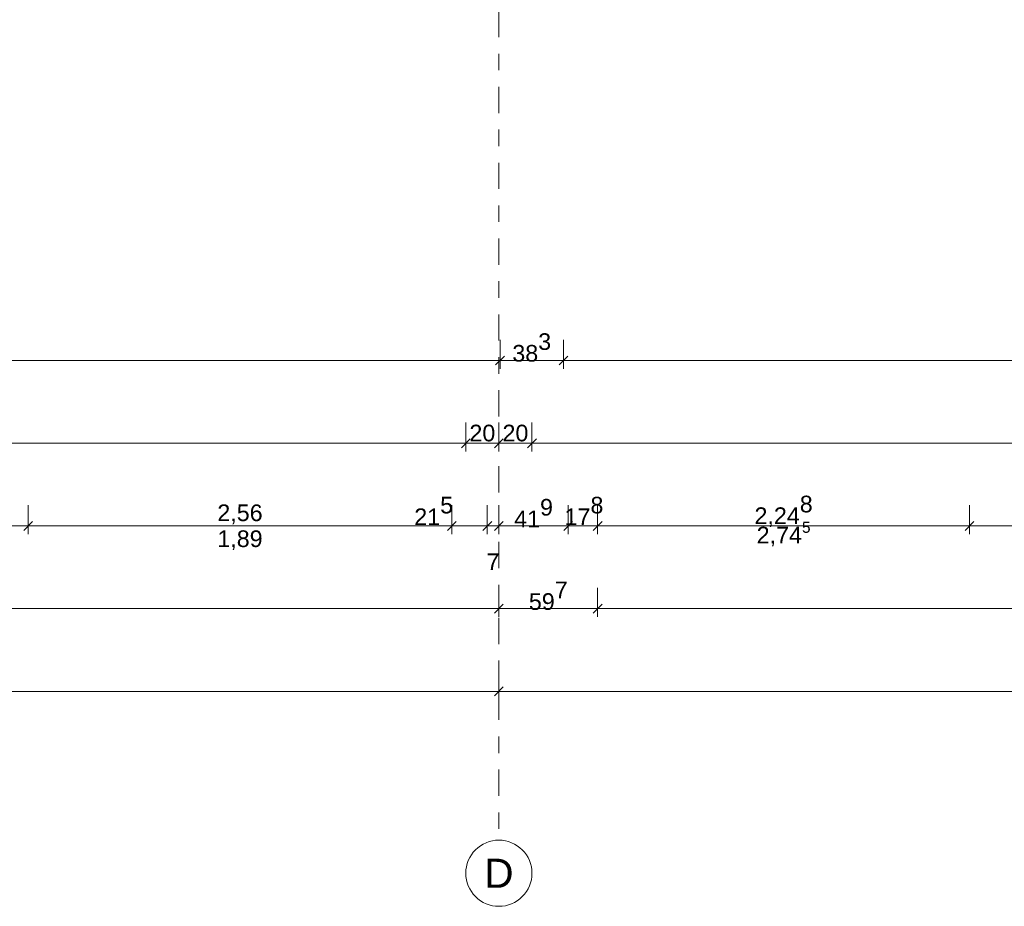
# Model space of a CAD drawing. Header units: metres. Extents: x -180 to 4, y -50 to 6.
# Tile 614 of 656: x -28.07 to -22.12, y -46.57 to -41.21. Entities that reach past the tile are written whole.
import ezdxf

# ---------------------------------------------------------------- set-up
doc = ezdxf.new("R2010")
doc.units = ezdxf.units.M
doc.header["$LTSCALE"] = 0.05
doc.header["$PDMODE"] = 1
doc.header["$PDSIZE"] = -2
doc.linetypes.add('Linienart-53', pattern=[5.291531, 3.175, -1.058062, 0.352704, -0.705764])
doc.layers.get('0').update_dxf_attribs({"lineweight": 25})
doc.layers.add('70 -71 Achsen- 1 Gebäudeachsen', color=7, linetype='Linienart-53', lineweight=18)
doc.layers.add('Keine', color=7, linetype='Continuous', lineweight=9)
doc.layers.add('70 -76 Bemaßung- 2 Allgemein', color=7, linetype='Continuous', lineweight=5, true_color=0x6666cc)
doc.styles.add('Arial', font='arial.ttf')
doc.dimstyles.new('k+k 1_50', dxfattribs={"dimtxt": 0.100689, "dimasz": 0.05302, "dimexe": 0.05, "dimexo": 0.15, "dimgap": 0.01, "dimtad": 1, "dimdec": 3, "dimtxsty": 'Arial', "dimblk": 'VW_SLASH', "dimblk1": 'VW_SLASH', "dimblk2": 'VW_SLASH', "dimcen": 0, "dimdle": 0.05, "dimadec": 3, "dimazin": 0, "dimtfac": 0.75, "dimtdec": 3, "dimtix": 1, "dimtmove": 0, "dimatfit": 0, "dimldrblk": 'VW_SLASH-1', "dimfxl": 0.125, "dimfxlon": 1, "dimfrac": 2, "dimtolj": 1, "dimarcsym": 0})

# ---------------------------------------------------------------- blocks, each defined once
blk = doc.blocks.new('VW_SLASH')
at = {"color": 0, "linetype": 'ByBlock', "lineweight": -2, "transparency": 16777216}
blk.add_line((0.94, 0), (-1, 0), dxfattribs=at)
at = {"color": 0, "lineweight": 20, "transparency": 16777216, "flags": 128}
blk.add_lwpolyline([(0.5, 0.5), (-0.5, -0.5)], dxfattribs=at)
blk = doc.blocks.new('*D9781')
at = {"layer": '70 -76 Bemaßung- 2 Allgemein', "color": 0, "lineweight": -2}
for p, q in [((-33.346, -43.147), (-33.346, -43.322)), ((-25.164, -43.147), (-25.164, -43.322)), ((-25.217, -43.272), (-33.293, -43.272))]:
    blk.add_line(p, q, dxfattribs=at)
at = {"layer": 'Defpoints', "color": 0}
for p in [(-33.346, -30.997), (-25.164, -30.997), (-33.346, -43.272)]:
    blk.add_point(p, dxfattribs=at)
at = {"layer": '70 -76 Bemaßung- 2 Allgemein', "color": 0, "lineweight": -2, "xscale": 0.05302001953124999, "yscale": 0.05302001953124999, "zscale": 0.05302001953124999, "rotation": 180}
blk.add_blockref('VW_SLASH', (-33.346, -43.272), dxfattribs=at)
at = {"layer": '70 -76 Bemaßung- 2 Allgemein', "color": 0, "lineweight": -2, "xscale": 0.05302001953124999, "yscale": 0.05302001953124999, "zscale": 0.05302001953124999}
blk.add_blockref('VW_SLASH', (-25.164, -43.272), dxfattribs=at)
at = {"layer": '70 -76 Bemaßung- 2 Allgemein', "color": 0, "insert": (-29.255, -43.1848), "char_height": 0.100689, "attachment_point": 5, "style": 'Arial'}
blk.add_mtext('\\A1;8,18\\S2^ ;', dxfattribs=at)
blk = doc.blocks.new('VW_SLASH-1')
at = {"color": 0, "linetype": 'ByBlock', "lineweight": -2, "transparency": 16777216}
blk.add_line((0.94, 0), (-1, 0), dxfattribs=at)
at = {"color": 0, "lineweight": 5, "transparency": 16777216, "flags": 128}
blk.add_lwpolyline([(0.5, 0.5), (-0.5, -0.5)], dxfattribs=at)
blk = doc.blocks.new('*D9782')
at = {"layer": '70 -76 Bemaßung- 2 Allgemein', "color": 0, "lineweight": -2}
for p, q in [((-25.164, -43.147), (-25.164, -43.322)), ((-24.781, -43.147), (-24.781, -43.322)), ((-24.834, -43.272), (-25.111, -43.272))]:
    blk.add_line(p, q, dxfattribs=at)
at = {"layer": 'Defpoints', "color": 0}
for p in [(-25.164, -30.997), (-24.781, -31.587), (-25.164, -43.272)]:
    blk.add_point(p, dxfattribs=at)
at = {"layer": '70 -76 Bemaßung- 2 Allgemein', "color": 0, "lineweight": -2, "xscale": 0.05302001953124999, "yscale": 0.05302001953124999, "zscale": 0.05302001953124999, "rotation": 180}
blk.add_blockref('VW_SLASH', (-25.164, -43.272), dxfattribs=at)
at = {"layer": '70 -76 Bemaßung- 2 Allgemein', "color": 0, "lineweight": -2, "xscale": 0.05302001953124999, "yscale": 0.05302001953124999, "zscale": 0.05302001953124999}
blk.add_blockref('VW_SLASH', (-24.781, -43.272), dxfattribs=at)
at = {"layer": '70 -76 Bemaßung- 2 Allgemein', "color": 0, "insert": (-24.9725, -43.193), "char_height": 0.100689, "attachment_point": 5, "style": 'Arial'}
blk.add_mtext('\\A1;38\\S3^ ;', dxfattribs=at)
blk = doc.blocks.new('*D9783')
at = {"layer": '70 -76 Bemaßung- 2 Allgemein', "color": 0, "lineweight": -2}
for p, q in [((-24.781, -43.147), (-24.781, -43.322)), ((-16.996, -43.147), (-16.996, -43.322)), ((-17.049, -43.272), (-24.728, -43.272))]:
    blk.add_line(p, q, dxfattribs=at)
at = {"layer": 'Defpoints', "color": 0}
for p in [(-16.996, -19.747), (-24.781, -31.587), (-24.781, -43.272)]:
    blk.add_point(p, dxfattribs=at)
at = {"layer": '70 -76 Bemaßung- 2 Allgemein', "color": 0, "lineweight": -2, "xscale": 0.05302001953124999, "yscale": 0.05302001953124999, "zscale": 0.05302001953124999, "rotation": 180}
blk.add_blockref('VW_SLASH', (-24.781, -43.272), dxfattribs=at)
at = {"layer": '70 -76 Bemaßung- 2 Allgemein', "color": 0, "lineweight": -2, "xscale": 0.05302001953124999, "yscale": 0.05302001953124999, "zscale": 0.05302001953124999}
blk.add_blockref('VW_SLASH', (-16.996, -43.272), dxfattribs=at)
at = {"layer": '70 -76 Bemaßung- 2 Allgemein', "color": 0, "insert": (-20.8885, -43.1848), "char_height": 0.100689, "attachment_point": 5, "style": 'Arial'}
blk.add_mtext('\\A1;7,78\\S5^ ;', dxfattribs=at)
blk = doc.blocks.new('Gruppe-9260')
at = {"layer": '70 -76 Bemaßung- 2 Allgemein', "insert": (-26.736, -44.2987), "char_height": 0.10069, "width": 0.455, "attachment_point": 2, "line_spacing_factor": 0.96878, "style": 'Arial'}
blk.add_mtext('1,89', dxfattribs=at)
blk = doc.blocks.new('Gruppe-9289')
at = {"layer": '70 -76 Bemaßung- 2 Allgemein', "insert": (-23.45, -44.2462), "char_height": 0.100689, "width": 0.455, "attachment_point": 2, "line_spacing_factor": 0.96878, "style": 'Arial'}
blk.add_mtext('\\A1;2,74{\\H0.6667x;\\S5^ ;}', dxfattribs=at)
blk = doc.blocks.new('*D10990')
at = {"layer": '70 -76 Bemaßung- 2 Allgemein', "color": 0, "lineweight": -2}
for p, q in [((-33.421, -45.147), (-33.421, -45.322)), ((-25.171, -45.147), (-25.171, -45.322)), ((-25.224, -45.272), (-33.368, -45.272))]:
    blk.add_line(p, q, dxfattribs=at)
at = {"layer": 'Defpoints', "color": 0}
for p in [(-33.421, -42.294), (-25.171, -42.294), (-33.421, -45.272)]:
    blk.add_point(p, dxfattribs=at)
at = {"layer": '70 -76 Bemaßung- 2 Allgemein', "color": 0, "lineweight": -2, "xscale": 0.05302001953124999, "yscale": 0.05302001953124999, "zscale": 0.05302001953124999, "rotation": 180}
blk.add_blockref('VW_SLASH', (-33.421, -45.272), dxfattribs=at)
at = {"layer": '70 -76 Bemaßung- 2 Allgemein', "color": 0, "lineweight": -2, "xscale": 0.05302001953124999, "yscale": 0.05302001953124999, "zscale": 0.05302001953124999}
blk.add_blockref('VW_SLASH', (-25.171, -45.272), dxfattribs=at)
at = {"layer": '70 -76 Bemaßung- 2 Allgemein', "color": 0, "insert": (-29.296, -45.2016), "char_height": 0.10069, "attachment_point": 5, "style": 'Arial'}
blk.add_mtext('\\A1;8,25', dxfattribs=at)
blk = doc.blocks.new('*D10991')
at = {"layer": '70 -76 Bemaßung- 2 Allgemein', "color": 0, "lineweight": -2}
for p, q in [((-25.171, -45.147), (-25.171, -45.322)), ((-16.921, -45.147), (-16.921, -45.322)), ((-16.974, -45.272), (-25.118, -45.272))]:
    blk.add_line(p, q, dxfattribs=at)
at = {"layer": 'Defpoints', "color": 0}
for p in [(-25.171, -42.294), (-16.921, -42.294), (-25.171, -45.272)]:
    blk.add_point(p, dxfattribs=at)
at = {"layer": '70 -76 Bemaßung- 2 Allgemein', "color": 0, "lineweight": -2, "xscale": 0.05302001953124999, "yscale": 0.05302001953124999, "zscale": 0.05302001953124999, "rotation": 180}
blk.add_blockref('VW_SLASH', (-25.171, -45.272), dxfattribs=at)
at = {"layer": '70 -76 Bemaßung- 2 Allgemein', "color": 0, "lineweight": -2, "xscale": 0.05302001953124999, "yscale": 0.05302001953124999, "zscale": 0.05302001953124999}
blk.add_blockref('VW_SLASH', (-16.921, -45.272), dxfattribs=at)
at = {"layer": '70 -76 Bemaßung- 2 Allgemein', "color": 0, "insert": (-21.046, -45.2016), "char_height": 0.10069, "attachment_point": 5, "style": 'Arial'}
blk.add_mtext('\\A1;8,25', dxfattribs=at)
blk = doc.blocks.new('*D11033')
at = {"layer": '70 -76 Bemaßung- 2 Allgemein', "color": 0, "lineweight": -2}
for p, q in [((-49.921, -44.647), (-49.921, -44.822)), ((-25.171, -44.647), (-25.171, -44.822)), ((-25.224, -44.772), (-49.868, -44.772))]:
    blk.add_line(p, q, dxfattribs=at)
at = {"layer": 'Defpoints', "color": 0}
for p in [(-49.921, -41.794), (-25.171, -41.794), (-49.921, -44.772)]:
    blk.add_point(p, dxfattribs=at)
at = {"layer": '70 -76 Bemaßung- 2 Allgemein', "color": 0, "lineweight": -2, "xscale": 0.05302001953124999, "yscale": 0.05302001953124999, "zscale": 0.05302001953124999, "rotation": 180}
blk.add_blockref('VW_SLASH', (-49.921, -44.772), dxfattribs=at)
at = {"layer": '70 -76 Bemaßung- 2 Allgemein', "color": 0, "lineweight": -2, "xscale": 0.05302001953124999, "yscale": 0.05302001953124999, "zscale": 0.05302001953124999}
blk.add_blockref('VW_SLASH', (-25.171, -44.772), dxfattribs=at)
at = {"layer": '70 -76 Bemaßung- 2 Allgemein', "color": 0, "insert": (-37.546, -44.7016), "char_height": 0.10069, "attachment_point": 5, "style": 'Arial'}
blk.add_mtext('\\A1;24,75', dxfattribs=at)
blk = doc.blocks.new('*D11034')
at = {"layer": '70 -76 Bemaßung- 2 Allgemein', "color": 0, "lineweight": -2}
for p, q in [((-25.171, -44.647), (-25.171, -44.822)), ((-24.574, -44.647), (-24.574, -44.822)), ((-24.627, -44.772), (-25.118, -44.772))]:
    blk.add_line(p, q, dxfattribs=at)
at = {"layer": 'Defpoints', "color": 0}
for p in [(-24.574, -31.147), (-25.171, -41.794), (-25.171, -44.772)]:
    blk.add_point(p, dxfattribs=at)
at = {"layer": '70 -76 Bemaßung- 2 Allgemein', "color": 0, "lineweight": -2, "xscale": 0.05302001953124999, "yscale": 0.05302001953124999, "zscale": 0.05302001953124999, "rotation": 180}
blk.add_blockref('VW_SLASH', (-25.171, -44.772), dxfattribs=at)
at = {"layer": '70 -76 Bemaßung- 2 Allgemein', "color": 0, "lineweight": -2, "xscale": 0.05302001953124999, "yscale": 0.05302001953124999, "zscale": 0.05302001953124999}
blk.add_blockref('VW_SLASH', (-24.574, -44.772), dxfattribs=at)
at = {"layer": '70 -76 Bemaßung- 2 Allgemein', "color": 0, "insert": (-24.8725, -44.6947), "char_height": 0.100689, "attachment_point": 5, "style": 'Arial'}
blk.add_mtext('\\A1;59\\S7^ ;', dxfattribs=at)
blk = doc.blocks.new('*D11035')
at = {"layer": '70 -76 Bemaßung- 2 Allgemein', "color": 0, "lineweight": -2}
for p, q in [((-24.574, -44.647), (-24.574, -44.822)), ((-0.421, -44.647), (-0.421, -44.822)), ((-0.474, -44.772), (-24.521, -44.772))]:
    blk.add_line(p, q, dxfattribs=at)
at = {"layer": 'Defpoints', "color": 0}
for p in [(-24.574, -31.147), (-0.421, -41.794), (-24.574, -44.772)]:
    blk.add_point(p, dxfattribs=at)
at = {"layer": '70 -76 Bemaßung- 2 Allgemein', "color": 0, "lineweight": -2, "xscale": 0.05302001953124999, "yscale": 0.05302001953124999, "zscale": 0.05302001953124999, "rotation": 180}
blk.add_blockref('VW_SLASH', (-24.574, -44.772), dxfattribs=at)
at = {"layer": '70 -76 Bemaßung- 2 Allgemein', "color": 0, "lineweight": -2, "xscale": 0.05302001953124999, "yscale": 0.05302001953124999, "zscale": 0.05302001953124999}
blk.add_blockref('VW_SLASH', (-0.421, -44.772), dxfattribs=at)
at = {"layer": '70 -76 Bemaßung- 2 Allgemein', "color": 0, "insert": (-12.4975, -44.6839), "char_height": 0.100689, "attachment_point": 5, "style": 'Arial'}
blk.add_mtext('\\A1;24,15\\S3^ ;', dxfattribs=at)
blk = doc.blocks.new('*D11296')
at = {"layer": '70 -76 Bemaßung- 2 Allgemein', "color": 0, "lineweight": -2}
for p, q in [((-30.576, -44.147), (-30.576, -44.322)), ((-28.016, -44.147), (-28.016, -44.322)), ((-28.069, -44.272), (-30.523, -44.272))]:
    blk.add_line(p, q, dxfattribs=at)
at = {"layer": 'Defpoints', "color": 0}
for p in [(-30.576, -31.297), (-28.016, -31.297), (-30.576, -44.272)]:
    blk.add_point(p, dxfattribs=at)
at = {"layer": '70 -76 Bemaßung- 2 Allgemein', "color": 0, "lineweight": -2, "xscale": 0.05302001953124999, "yscale": 0.05302001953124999, "zscale": 0.05302001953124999}
for p, rotation in [((-30.576, -44.272), 179.9999999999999), ((-28.016, -44.272), 359.9999999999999)]:
    blk.add_blockref('VW_SLASH', p, dxfattribs=dict(at, rotation=rotation))
at = {"layer": '70 -76 Bemaßung- 2 Allgemein', "color": 0, "insert": (-29.296, -44.2016), "char_height": 0.10069, "attachment_point": 5, "style": 'Arial'}
blk.add_mtext('\\A1;2,56', dxfattribs=at)
blk = doc.blocks.new('*D11297')
at = {"layer": '70 -76 Bemaßung- 2 Allgemein', "color": 0, "lineweight": -2}
for p, q in [((-28.016, -44.147), (-28.016, -44.322)), ((-25.456, -44.147), (-25.456, -44.322)), ((-25.509, -44.272), (-27.963, -44.272))]:
    blk.add_line(p, q, dxfattribs=at)
at = {"layer": 'Defpoints', "color": 0}
for p in [(-25.456, -30.997), (-28.016, -31.297), (-28.016, -44.272)]:
    blk.add_point(p, dxfattribs=at)
at = {"layer": '70 -76 Bemaßung- 2 Allgemein', "color": 0, "lineweight": -2, "xscale": 0.05302001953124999, "yscale": 0.05302001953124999, "zscale": 0.05302001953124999, "rotation": 180}
blk.add_blockref('VW_SLASH', (-28.016, -44.272), dxfattribs=at)
at = {"layer": '70 -76 Bemaßung- 2 Allgemein', "color": 0, "lineweight": -2, "xscale": 0.05302001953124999, "yscale": 0.05302001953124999, "zscale": 0.05302001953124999}
blk.add_blockref('VW_SLASH', (-25.456, -44.272), dxfattribs=at)
at = {"layer": '70 -76 Bemaßung- 2 Allgemein', "color": 0, "insert": (-26.736, -44.2016), "char_height": 0.10069, "attachment_point": 5, "style": 'Arial'}
blk.add_mtext('\\A1;2,56', dxfattribs=at)
blk = doc.blocks.new('*D11298')
at = {"layer": '70 -76 Bemaßung- 2 Allgemein', "color": 0, "lineweight": -2}
for p, q in [((-25.456, -44.147), (-25.456, -44.322)), ((-25.241, -44.147), (-25.241, -44.322)), ((-25.509, -44.272), (-25.562, -44.272)), ((-25.241, -44.272), (-25.456, -44.272)), ((-25.188, -44.272), (-25.135, -44.272))]:
    blk.add_line(p, q, dxfattribs=at)
at = {"layer": 'Defpoints', "color": 0}
for p in [(-25.456, -30.997), (-25.241, -31.794), (-25.456, -44.272)]:
    blk.add_point(p, dxfattribs=at)
at = {"layer": '70 -76 Bemaßung- 2 Allgemein', "color": 0, "lineweight": -2, "xscale": 0.05302001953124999, "yscale": 0.05302001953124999, "zscale": 0.05302001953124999}
blk.add_blockref('VW_SLASH', (-25.456, -44.272), dxfattribs=at)
at = {"layer": '70 -76 Bemaßung- 2 Allgemein', "color": 0, "lineweight": -2, "xscale": 0.05302001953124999, "yscale": 0.05302001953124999, "zscale": 0.05302001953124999, "rotation": 180}
blk.add_blockref('VW_SLASH', (-25.241, -44.272), dxfattribs=at)
at = {"layer": '70 -76 Bemaßung- 2 Allgemein', "color": 0, "insert": (-25.565, -44.1811), "char_height": 0.100689, "attachment_point": 5, "style": 'Arial'}
blk.add_mtext('\\A1;21\\S5^ ;', dxfattribs=at)
blk = doc.blocks.new('*D11299')
at = {"layer": '70 -76 Bemaßung- 2 Allgemein', "color": 0, "lineweight": -2}
for p, q in [((-25.241, -44.147), (-25.241, -44.322)), ((-25.171, -44.147), (-25.171, -44.322)), ((-25.294, -44.272), (-25.347, -44.272)), ((-25.171, -44.272), (-25.241, -44.272)), ((-25.118, -44.272), (-25.065, -44.272))]:
    blk.add_line(p, q, dxfattribs=at)
at = {"layer": 'Defpoints', "color": 0}
for p in [(-25.241, -31.794), (-25.171, -41.294), (-25.241, -44.272)]:
    blk.add_point(p, dxfattribs=at)
at = {"layer": '70 -76 Bemaßung- 2 Allgemein', "color": 0, "lineweight": -2, "xscale": 0.05302001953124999, "yscale": 0.05302001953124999, "zscale": 0.05302001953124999}
blk.add_blockref('VW_SLASH', (-25.241, -44.272), dxfattribs=at)
at = {"layer": '70 -76 Bemaßung- 2 Allgemein', "color": 0, "lineweight": -2, "xscale": 0.05302001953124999, "yscale": 0.05302001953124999, "zscale": 0.05302001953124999, "rotation": 180}
blk.add_blockref('VW_SLASH', (-25.171, -44.272), dxfattribs=at)
at = {"layer": '70 -76 Bemaßung- 2 Allgemein', "color": 0, "insert": (-25.206, -44.4881), "char_height": 0.10069, "attachment_point": 5, "style": 'Arial'}
blk.add_mtext('\\A1;7', dxfattribs=at)
blk = doc.blocks.new('*D11300')
at = {"layer": '70 -76 Bemaßung- 2 Allgemein', "color": 0, "lineweight": -2}
for p, q in [((-25.171, -44.147), (-25.171, -44.322)), ((-24.752, -44.147), (-24.752, -44.322)), ((-24.805, -44.272), (-25.118, -44.272))]:
    blk.add_line(p, q, dxfattribs=at)
at = {"layer": 'Defpoints', "color": 0}
for p in [(-24.752, -31.616), (-25.171, -41.294), (-25.171, -44.272)]:
    blk.add_point(p, dxfattribs=at)
at = {"layer": '70 -76 Bemaßung- 2 Allgemein', "color": 0, "lineweight": -2, "xscale": 0.05302001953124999, "yscale": 0.05302001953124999, "zscale": 0.05302001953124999, "rotation": 180}
blk.add_blockref('VW_SLASH', (-25.171, -44.272), dxfattribs=at)
at = {"layer": '70 -76 Bemaßung- 2 Allgemein', "color": 0, "lineweight": -2, "xscale": 0.05302001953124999, "yscale": 0.05302001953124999, "zscale": 0.05302001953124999}
blk.add_blockref('VW_SLASH', (-24.752, -44.272), dxfattribs=at)
at = {"layer": '70 -76 Bemaßung- 2 Allgemein', "color": 0, "insert": (-24.9615, -44.1939), "char_height": 0.100689, "attachment_point": 5, "style": 'Arial'}
blk.add_mtext('\\A1;41\\S9^ ;', dxfattribs=at)
blk = doc.blocks.new('*D11301')
at = {"layer": '70 -76 Bemaßung- 2 Allgemein', "color": 0, "lineweight": -2}
for p, q in [((-24.752, -44.147), (-24.752, -44.322)), ((-24.574, -44.147), (-24.574, -44.322)), ((-24.627, -44.272), (-24.699, -44.272))]:
    blk.add_line(p, q, dxfattribs=at)
at = {"layer": 'Defpoints', "color": 0}
for p in [(-24.574, -31.147), (-24.752, -31.616), (-24.752, -44.272)]:
    blk.add_point(p, dxfattribs=at)
at = {"layer": '70 -76 Bemaßung- 2 Allgemein', "color": 0, "lineweight": -2, "xscale": 0.05302001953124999, "yscale": 0.05302001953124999, "zscale": 0.05302001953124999, "rotation": 180}
blk.add_blockref('VW_SLASH', (-24.752, -44.272), dxfattribs=at)
at = {"layer": '70 -76 Bemaßung- 2 Allgemein', "color": 0, "lineweight": -2, "xscale": 0.05302001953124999, "yscale": 0.05302001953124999, "zscale": 0.05302001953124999}
blk.add_blockref('VW_SLASH', (-24.574, -44.272), dxfattribs=at)
at = {"layer": '70 -76 Bemaßung- 2 Allgemein', "color": 0, "insert": (-24.6566, -44.1811), "char_height": 0.100689, "attachment_point": 5, "style": 'Arial'}
blk.add_mtext('\\A1;17\\S8^ ;', dxfattribs=at)
blk = doc.blocks.new('*D11302')
at = {"layer": '70 -76 Bemaßung- 2 Allgemein', "color": 0, "lineweight": -2}
for p, q in [((-24.574, -44.147), (-24.574, -44.322)), ((-22.326, -44.147), (-22.326, -44.322)), ((-22.379, -44.272), (-24.521, -44.272))]:
    blk.add_line(p, q, dxfattribs=at)
at = {"layer": 'Defpoints', "color": 0}
for p in [(-22.326, -20.047), (-24.574, -31.147), (-24.574, -44.272)]:
    blk.add_point(p, dxfattribs=at)
at = {"layer": '70 -76 Bemaßung- 2 Allgemein', "color": 0, "lineweight": -2, "xscale": 0.05302001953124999, "yscale": 0.05302001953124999, "zscale": 0.05302001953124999, "rotation": 180}
blk.add_blockref('VW_SLASH', (-24.574, -44.272), dxfattribs=at)
at = {"layer": '70 -76 Bemaßung- 2 Allgemein', "color": 0, "lineweight": -2, "xscale": 0.05302001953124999, "yscale": 0.05302001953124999, "zscale": 0.05302001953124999}
blk.add_blockref('VW_SLASH', (-22.326, -44.272), dxfattribs=at)
at = {"layer": '70 -76 Bemaßung- 2 Allgemein', "color": 0, "insert": (-23.45, -44.1839), "char_height": 0.100689, "attachment_point": 5, "style": 'Arial'}
blk.add_mtext('\\A1;2,24\\S8^ ;', dxfattribs=at)
blk = doc.blocks.new('*D11303')
at = {"layer": '70 -76 Bemaßung- 2 Allgemein', "color": 0, "lineweight": -2}
for p, q in [((-22.326, -44.147), (-22.326, -44.322)), ((-19.766, -44.147), (-19.766, -44.322)), ((-19.819, -44.272), (-22.273, -44.272))]:
    blk.add_line(p, q, dxfattribs=at)
at = {"layer": 'Defpoints', "color": 0}
for p in [(-22.326, -20.047), (-19.766, -20.047), (-22.326, -44.272)]:
    blk.add_point(p, dxfattribs=at)
at = {"layer": '70 -76 Bemaßung- 2 Allgemein', "color": 0, "lineweight": -2, "xscale": 0.05302001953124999, "yscale": 0.05302001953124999, "zscale": 0.05302001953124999, "rotation": 180}
blk.add_blockref('VW_SLASH', (-22.326, -44.272), dxfattribs=at)
at = {"layer": '70 -76 Bemaßung- 2 Allgemein', "color": 0, "lineweight": -2, "xscale": 0.05302001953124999, "yscale": 0.05302001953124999, "zscale": 0.05302001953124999}
blk.add_blockref('VW_SLASH', (-19.766, -44.272), dxfattribs=at)
at = {"layer": '70 -76 Bemaßung- 2 Allgemein', "color": 0, "insert": (-21.046, -44.2016), "char_height": 0.10069, "attachment_point": 5, "style": 'Arial'}
blk.add_mtext('\\A1;2,56', dxfattribs=at)
blk = doc.blocks.new('*D11500')
at = {"layer": '70 -76 Bemaßung- 2 Allgemein', "color": 0, "lineweight": -2}
for p, q in [((-33.221, -43.647), (-33.221, -43.822)), ((-25.371, -43.647), (-25.371, -43.822)), ((-25.424, -43.772), (-33.168, -43.772))]:
    blk.add_line(p, q, dxfattribs=at)
at = {"layer": 'Defpoints', "color": 0}
for p in [(-33.221, -30.997), (-25.371, -30.997), (-33.221, -43.772)]:
    blk.add_point(p, dxfattribs=at)
at = {"layer": '70 -76 Bemaßung- 2 Allgemein', "color": 0, "lineweight": -2, "xscale": 0.05302001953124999, "yscale": 0.05302001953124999, "zscale": 0.05302001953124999, "rotation": 180}
blk.add_blockref('VW_SLASH', (-33.221, -43.772), dxfattribs=at)
at = {"layer": '70 -76 Bemaßung- 2 Allgemein', "color": 0, "lineweight": -2, "xscale": 0.05302001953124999, "yscale": 0.05302001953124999, "zscale": 0.05302001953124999}
blk.add_blockref('VW_SLASH', (-25.371, -43.772), dxfattribs=at)
at = {"layer": '70 -76 Bemaßung- 2 Allgemein', "color": 0, "insert": (-29.296, -43.7016), "char_height": 0.10069, "attachment_point": 5, "style": 'Arial'}
blk.add_mtext('\\A1;7,85', dxfattribs=at)
blk = doc.blocks.new('*D11501')
at = {"layer": '70 -76 Bemaßung- 2 Allgemein', "color": 0, "lineweight": -2}
for p, q in [((-25.371, -43.647), (-25.371, -43.822)), ((-25.171, -43.647), (-25.171, -43.822)), ((-25.224, -43.772), (-25.318, -43.772))]:
    blk.add_line(p, q, dxfattribs=at)
at = {"layer": 'Defpoints', "color": 0}
for p in [(-25.371, -30.997), (-25.171, -40.794), (-25.371, -43.772)]:
    blk.add_point(p, dxfattribs=at)
at = {"layer": '70 -76 Bemaßung- 2 Allgemein', "color": 0, "lineweight": -2, "xscale": 0.05302001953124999, "yscale": 0.05302001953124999, "zscale": 0.05302001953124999, "rotation": 180}
blk.add_blockref('VW_SLASH', (-25.371, -43.772), dxfattribs=at)
at = {"layer": '70 -76 Bemaßung- 2 Allgemein', "color": 0, "lineweight": -2, "xscale": 0.05302001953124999, "yscale": 0.05302001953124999, "zscale": 0.05302001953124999}
blk.add_blockref('VW_SLASH', (-25.171, -43.772), dxfattribs=at)
at = {"layer": '70 -76 Bemaßung- 2 Allgemein', "color": 0, "insert": (-25.271, -43.7106), "char_height": 0.10069, "attachment_point": 5, "style": 'Arial'}
blk.add_mtext('\\A1;20', dxfattribs=at)
blk = doc.blocks.new('*D11502')
at = {"layer": '70 -76 Bemaßung- 2 Allgemein', "color": 0, "lineweight": -2}
for p, q in [((-25.171, -43.647), (-25.171, -43.822)), ((-24.971, -43.647), (-24.971, -43.822)), ((-25.024, -43.772), (-25.118, -43.772))]:
    blk.add_line(p, q, dxfattribs=at)
at = {"layer": 'Defpoints', "color": 0}
for p in [(-24.971, -30.997), (-25.171, -40.794), (-25.171, -43.772)]:
    blk.add_point(p, dxfattribs=at)
at = {"layer": '70 -76 Bemaßung- 2 Allgemein', "color": 0, "lineweight": -2, "xscale": 0.05302001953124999, "yscale": 0.05302001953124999, "zscale": 0.05302001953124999, "rotation": 180}
blk.add_blockref('VW_SLASH', (-25.171, -43.772), dxfattribs=at)
at = {"layer": '70 -76 Bemaßung- 2 Allgemein', "color": 0, "lineweight": -2, "xscale": 0.05302001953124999, "yscale": 0.05302001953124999, "zscale": 0.05302001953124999}
blk.add_blockref('VW_SLASH', (-24.971, -43.772), dxfattribs=at)
at = {"layer": '70 -76 Bemaßung- 2 Allgemein', "color": 0, "insert": (-25.071, -43.7106), "char_height": 0.10069, "attachment_point": 5, "style": 'Arial'}
blk.add_mtext('\\A1;20', dxfattribs=at)
blk = doc.blocks.new('*D11503')
at = {"layer": '70 -76 Bemaßung- 2 Allgemein', "color": 0, "lineweight": -2}
for p, q in [((-24.971, -43.647), (-24.971, -43.822)), ((-17.121, -43.647), (-17.121, -43.822)), ((-17.174, -43.772), (-24.918, -43.772))]:
    blk.add_line(p, q, dxfattribs=at)
at = {"layer": 'Defpoints', "color": 0}
for p in [(-17.121, -19.747), (-24.971, -30.997), (-24.971, -43.772)]:
    blk.add_point(p, dxfattribs=at)
at = {"layer": '70 -76 Bemaßung- 2 Allgemein', "color": 0, "lineweight": -2, "xscale": 0.05302001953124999, "yscale": 0.05302001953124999, "zscale": 0.05302001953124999, "rotation": 180}
blk.add_blockref('VW_SLASH', (-24.971, -43.772), dxfattribs=at)
at = {"layer": '70 -76 Bemaßung- 2 Allgemein', "color": 0, "lineweight": -2, "xscale": 0.05302001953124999, "yscale": 0.05302001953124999, "zscale": 0.05302001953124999}
blk.add_blockref('VW_SLASH', (-17.121, -43.772), dxfattribs=at)
at = {"layer": '70 -76 Bemaßung- 2 Allgemein', "color": 0, "insert": (-21.046, -43.7016), "char_height": 0.10069, "attachment_point": 5, "style": 'Arial'}
blk.add_mtext('\\A1;7,85', dxfattribs=at)
blk = doc.blocks.new('_Achsen (3D)')
at = {"layer": '70 -71 Achsen- 1 Gebäudeachsen', "transparency": 33554687}
blk.add_line((-25.171, 3.8), (-25.171, -46.172), dxfattribs=at)
at = {"color": 255, "transparency": 33554687}
blk.add_wipeout([(-25.171, -46.172), (-25.1514, -46.173), (-25.132, -46.1759), (-25.1129, -46.1807), (-25.0945, -46.1873), (-25.0767, -46.1957), (-25.0599, -46.2057), (-25.0441, -46.2174), (-25.0296, -46.2306), (-25.0164, -46.2452), (-25.0047, -46.2609), (-24.9946, -46.2778), (-24.9862, -46.2955), (-24.9796, -46.314), (-24.9748, -46.333), (-24.972, -46.3524), (-24.971, -46.372), (-24.972, -46.3916), (-24.9748, -46.4111), (-24.9796, -46.4301), (-24.9862, -46.4486), (-24.9946, -46.4663), (-25.0047, -46.4832), (-25.0164, -46.4989), (-25.0296, -46.5135), (-25.0441, -46.5266), (-25.0599, -46.5383), (-25.0767, -46.5484), (-25.0945, -46.5568), (-25.1129, -46.5634), (-25.132, -46.5682), (-25.1514, -46.5711), (-25.171, -46.572), (-25.1906, -46.5711), (-25.21, -46.5682), (-25.2291, -46.5634), (-25.2475, -46.5568), (-25.2653, -46.5484), (-25.2821, -46.5383), (-25.2979, -46.5266), (-25.3124, -46.5135), (-25.3256, -46.4989), (-25.3373, -46.4832), (-25.3474, -46.4663), (-25.3558, -46.4486), (-25.3624, -46.4301), (-25.3672, -46.4111), (-25.37, -46.3916), (-25.371, -46.372), (-25.37, -46.3524), (-25.3672, -46.333), (-25.3624, -46.314), (-25.3558, -46.2955), (-25.3474, -46.2778), (-25.3373, -46.2609), (-25.3256, -46.2452), (-25.3124, -46.2306), (-25.2979, -46.2174), (-25.2821, -46.2057), (-25.2653, -46.1957), (-25.2475, -46.1873), (-25.2291, -46.1807), (-25.21, -46.1759), (-25.1906, -46.173)], dxfattribs=at).dxf.layer = 'Keine'
at = {"layer": 'Keine', "transparency": 33554687, "flags": 128}
blk.add_lwpolyline([(-25.171, -46.172), (-25.1514, -46.173), (-25.132, -46.1759), (-25.1129, -46.1807), (-25.0945, -46.1873), (-25.0767, -46.1957), (-25.0599, -46.2057), (-25.0441, -46.2174), (-25.0296, -46.2306), (-25.0164, -46.2452), (-25.0047, -46.2609), (-24.9946, -46.2778), (-24.9862, -46.2955), (-24.9796, -46.314), (-24.9748, -46.333), (-24.972, -46.3524), (-24.971, -46.372), (-24.972, -46.3916), (-24.9748, -46.4111), (-24.9796, -46.4301), (-24.9862, -46.4486), (-24.9946, -46.4663), (-25.0047, -46.4832), (-25.0164, -46.4989), (-25.0296, -46.5135), (-25.0441, -46.5266), (-25.0599, -46.5383), (-25.0767, -46.5484), (-25.0945, -46.5568), (-25.1129, -46.5634), (-25.132, -46.5682), (-25.1514, -46.5711), (-25.171, -46.572), (-25.1906, -46.5711), (-25.21, -46.5682), (-25.2291, -46.5634), (-25.2475, -46.5568), (-25.2653, -46.5484), (-25.2821, -46.5383), (-25.2979, -46.5266), (-25.3124, -46.5135), (-25.3256, -46.4989), (-25.3373, -46.4832), (-25.3474, -46.4663), (-25.3558, -46.4486), (-25.3624, -46.4301), (-25.3672, -46.4111), (-25.37, -46.3916), (-25.371, -46.372), (-25.37, -46.3524), (-25.3672, -46.333), (-25.3624, -46.314), (-25.3558, -46.2955), (-25.3474, -46.2778), (-25.3373, -46.2609), (-25.3256, -46.2452), (-25.3124, -46.2306), (-25.2979, -46.2174), (-25.2821, -46.2057), (-25.2653, -46.1957), (-25.2475, -46.1873), (-25.2291, -46.1807), (-25.21, -46.1759), (-25.1906, -46.173)], close=True, dxfattribs=at)
at = {"layer": 'Keine', "transparency": 33554687, "insert": (-25.171, -46.372), "char_height": 0.1762, "attachment_point": 5, "line_spacing_factor": 0.970891, "style": 'Arial'}
blk.add_mtext('D', dxfattribs=at)
blk = doc.blocks.new('Gruppe-9034')
at = {"layer": '70 -76 Bemaßung- 2 Allgemein'}
for base, p1, p2, text, picture, middle in [((-24.781, -43.272), (-16.996, -19.747), (-24.781, -31.587), '7,78\\S5^ ;', '*D9783', (-20.8885, -43.1848)), ((-25.164, -43.272), (-24.781, -31.587), (-25.164, -30.997), '38\\S3^ ;', '*D9782', (-24.9725, -43.193))]:
    dim = blk.add_linear_dim(base=base, p1=p1, p2=p2, text=text, dimstyle='k+k 1_50', override={"dimtxt": 0.100689, "dimgap": 0.01, "dimpost": '<>', "dimtxsty": 'Arial', "dimtmove": 2}, dxfattribs=at)
    dim.commit()
    dim.dimension.update_dxf_attribs({"geometry": picture, "text_midpoint": middle})
dim = blk.add_aligned_dim(p1=(-25.164, -30.997), p2=(-33.346, -30.997), distance=12.275, text='8,18\\S2^ ;', dimstyle='k+k 1_50', override={"dimtxt": 0.100689, "dimgap": 0.01, "dimpost": '<>', "dimtxsty": 'Arial', "dimtmove": 2}, dxfattribs=at)
dim.commit()
dim.dimension.update_dxf_attribs({"geometry": '*D9781', "text_midpoint": (-29.255, -43.1848)})
blk = doc.blocks.new('Gruppe-9719')
at = {"layer": '70 -76 Bemaßung- 2 Allgemein'}
for p1, p2, picture, middle in [((-25.17099996, -42.29404198), (-33.42099996, -42.29404198), '*D10990', (-29.29599996, -45.20157844)), ((-16.92099996, -42.29404198), (-25.17099996, -42.29404198), '*D10991', (-21.04599996, -45.20157844))]:
    dim = blk.add_aligned_dim(p1=p1, p2=p2, distance=2.978, text='8,25', dimstyle='k+k 1_50', override={"dimtxt": 0.100689, "dimgap": 0.01, "dimdec": 8, "dimpost": '<>', "dimtxsty": 'Arial', "dimtmove": 2}, dxfattribs=at)
    dim.commit()
    dim.dimension.update_dxf_attribs({"geometry": picture, "text_midpoint": middle})
blk = doc.blocks.new('Gruppe-9723')
at = {"layer": '70 -76 Bemaßung- 2 Allgemein'}
for base, p1, p2, text, picture, middle in [((-25.17099996, -44.77204198), (-24.57399996, -31.14704198), (-25.17099996, -41.79404198), '59\\S7^ ;', '*D11034', (-24.87249996, -44.69471483)), ((-24.57399996, -44.77204198), (-0.42099996, -41.79404198), (-24.57399996, -31.14704198), '24,15\\S3^ ;', '*D11035', (-12.49749996, -44.68394115))]:
    dim = blk.add_linear_dim(base=base, p1=p1, p2=p2, text=text, dimstyle='k+k 1_50', override={"dimtxt": 0.100689, "dimgap": 0.01, "dimdec": 8, "dimpost": '<>', "dimtxsty": 'Arial', "dimtmove": 2}, dxfattribs=at)
    dim.commit()
    dim.dimension.update_dxf_attribs({"geometry": picture, "text_midpoint": middle})
dim = blk.add_aligned_dim(p1=(-25.17099996, -41.79404198), p2=(-49.92099996, -41.79404198), distance=2.978, text='24,75', dimstyle='k+k 1_50', override={"dimtxt": 0.100689, "dimgap": 0.01, "dimdec": 8, "dimpost": '<>', "dimtxsty": 'Arial', "dimtmove": 2}, dxfattribs=at)
dim.commit()
dim.dimension.update_dxf_attribs({"geometry": '*D11033', "text_midpoint": (-37.54599996, -44.70157844)})
blk = doc.blocks.new('Gruppe-9727')
at = {"layer": '70 -76 Bemaßung- 2 Allgemein'}
for base, p1, p2, text, override, picture, middle in [((-24.57399996, -44.27204198), (-22.32599996, -20.04704198), (-24.57399996, -31.14704198), '2,24\\S8^ ;', {"dimtxt": 0.100689, "dimgap": 0.01, "dimdec": 8, "dimpost": '<>', "dimtxsty": 'Arial', "dimtmove": 2}, '*D11302', (-23.44999996, -44.18394115)), ((-28.01599996, -44.27204198), (-25.45599996, -30.99704198), (-28.01599996, -31.29704198), '2,56', {"dimtxt": 0.100689, "dimgap": 0.01, "dimdec": 8, "dimpost": '<>', "dimtxsty": 'Arial', "dimtmove": 2}, '*D11297', (-26.73599996, -44.20157844)), ((-25.17099996, -44.27204198), (-24.75199996, -31.61604198), (-25.17099996, -41.29404198), '41\\S9^ ;', {"dimtxt": 0.100689, "dimgap": 0.01, "dimdec": 8, "dimpost": '<>', "dimtxsty": 'Arial', "dimtmove": 2}, '*D11300', (-24.96149996, -44.19385898)), ((-25.24099996, -44.27204198), (-25.17099996, -41.29404198), (-25.24099996, -31.79404198), '7', {"dimtxt": 0.100689, "dimgap": 0.01, "dimdec": 8, "dimpost": '<>', "dimtxsty": 'Arial', "dimtix": 0, "dimtmove": 2}, '*D11299', (-25.20599996, -44.48807497))]:
    dim = blk.add_linear_dim(base=base, p1=p1, p2=p2, text=text, dimstyle='k+k 1_50', override=override, dxfattribs=at)
    dim.commit()
    dim.dimension.update_dxf_attribs({"geometry": picture, "text_midpoint": middle})
for p1, p2, distance, picture, middle in [((-19.76599996, -20.04704198), (-22.32599996, -20.04704198), 24.225, '*D11303', (-21.04599996, -44.20157844)), ((-28.01599996, -31.29704198), (-30.57599996, -31.29704198), 12.975, '*D11296', (-29.29599996, -44.20157844))]:
    dim = blk.add_aligned_dim(p1=p1, p2=p2, distance=distance, text='2,56', dimstyle='k+k 1_50', override={"dimtxt": 0.100689, "dimgap": 0.01, "dimdec": 8, "dimpost": '<>', "dimtxsty": 'Arial', "dimtmove": 2}, dxfattribs=at)
    dim.commit()
    dim.dimension.update_dxf_attribs({"geometry": picture, "text_midpoint": middle})
for base, p1, p2, text, override, picture, middle in [((-25.45599996, -44.27204198), (-25.24099996, -31.79404198), (-25.45599996, -30.99704198), '21\\S5^ ;', {"dimtxt": 0.100689, "dimgap": 0.01, "dimdec": 8, "dimpost": '<>', "dimtxsty": 'Arial', "dimtix": 0, "dimtmove": 2}, '*D11298', (-25.5649673, -44.18107948)), ((-24.75199996, -44.27204198), (-24.57399996, -31.14704198), (-24.75199996, -31.61604198), '17\\S8^ ;', {"dimtxt": 0.100689, "dimgap": 0.01, "dimdec": 8, "dimpost": '<>', "dimtxsty": 'Arial', "dimtmove": 2}, '*D11301', (-24.65655072, -44.18107948))]:
    dim = blk.add_linear_dim(base=base, p1=p1, p2=p2, text=text, dimstyle='k+k 1_50', override=override, dxfattribs=at)
    dim.commit()
    dim.dimension.update_dxf_attribs({"geometry": picture, "text_midpoint": middle, "dimtype": 160})
blk = doc.blocks.new('Gruppe-9731')
at = {"layer": '70 -76 Bemaßung- 2 Allgemein'}
for base, p1, p2, text, picture, middle in [((-24.97099996, -43.77204198), (-17.12099996, -19.74704198), (-24.97099996, -30.99704198), '7,85', '*D11503', (-21.04599996, -43.70157844)), ((-25.37099996, -43.77204198), (-25.17099996, -40.79404198), (-25.37099996, -30.99704198), '20', '*D11501', (-25.27099996, -43.71064042)), ((-25.17099996, -43.77204198), (-24.97099996, -30.99704198), (-25.17099996, -40.79404198), '20', '*D11502', (-25.07099996, -43.71064042))]:
    dim = blk.add_linear_dim(base=base, p1=p1, p2=p2, text=text, dimstyle='k+k 1_50', override={"dimtxt": 0.100689, "dimgap": 0.01, "dimdec": 8, "dimpost": '<>', "dimtxsty": 'Arial', "dimtmove": 2}, dxfattribs=at)
    dim.commit()
    dim.dimension.update_dxf_attribs({"geometry": picture, "text_midpoint": middle})
dim = blk.add_aligned_dim(p1=(-25.37099996, -30.99704198), p2=(-33.22099996, -30.99704198), distance=12.775, text='7,85', dimstyle='k+k 1_50', override={"dimtxt": 0.100689, "dimgap": 0.01, "dimdec": 8, "dimpost": '<>', "dimtxsty": 'Arial', "dimtmove": 2}, dxfattribs=at)
dim.commit()
dim.dimension.update_dxf_attribs({"geometry": '*D11500', "text_midpoint": (-29.29599996, -43.70157844)})
blk = doc.blocks.new('_OG3_2D Bemaßung_ Beschriftung (2D)')
at = {"layer": '70 -76 Bemaßung- 2 Allgemein'}
for name in ['Gruppe-9731', 'Gruppe-9727', 'Gruppe-9723', 'Gruppe-9034', 'Gruppe-9719']:
    blk.add_blockref(name, (0, 0), dxfattribs=at)
at = {"layer": '70 -76 Bemaßung- 2 Allgemein', "color": 7}
for name in ['Gruppe-9289', 'Gruppe-9260']:
    blk.add_blockref(name, (0, 0), dxfattribs=at)

msp = doc.modelspace()

# ---------------------------------------------------------------- block references
at = {"layer": 'Keine', "color": 1}
msp.add_blockref('_OG3_2D Bemaßung_ Beschriftung (2D)', (0, 0), dxfattribs=at)

# ---------------------------------------------------------------- next in the draw order: block references
msp.add_blockref('_Achsen (3D)', (0, 0), dxfattribs=at)

doc.saveas('drawing.dxf')
